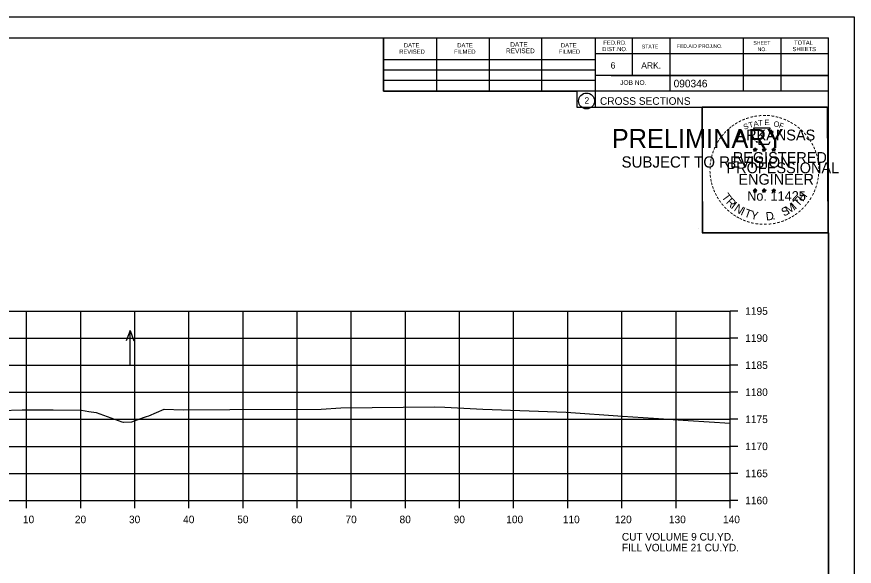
# Model space of a CAD drawing. Extents: x 1368971 to 1374497, y 378717 to 381839.
# Drawn here: x 1372417.1 to 1372571.8, y 380801.8 to 380903.3 of the extents above; entities that cross this region are included whole.
import ezdxf

# ---------------------------------------------------------------- set-up
doc = ezdxf.new("R2010")
doc.units = 0
for name, color, linetype in [('R_Axis', 7, 'Continuous'), ('R_Axis Annot', 7, 'Continuous'), ('R_Border', 7, 'Continuous'), ('R_Border PE', 7, 'Continuous'), ('R_Border Prem', 7, 'Continuous'), ('R_Exist Surface', 7, 'Continuous'), ('R_Grid', 7, 'Continuous'), ('R_No Plot', 7, 'Continuous'), ('R_Water Annot', 7, 'Continuous')]:
    doc.layers.add(name, color=color, linetype=linetype)

msp = doc.modelspace()

# ---------------------------------------------------------------- linework, layer by layer
at = {"layer": 'R_Axis'}
for p, q in [((1372548.91, 380813.98), (1372548.91, 380848.98)), ((1372550.31, 380848.98), (1372548.91, 380848.98)), ((1372550.31, 380843.98), (1372548.91, 380843.98)), ((1372550.31, 380838.98), (1372548.91, 380838.98)), ((1372550.31, 380833.98), (1372548.91, 380833.98)), ((1372550.31, 380828.98), (1372548.91, 380828.98)), ((1372550.31, 380823.98), (1372548.91, 380823.98)), ((1372550.31, 380818.98), (1372548.91, 380818.98)), ((1372268.91, 380813.98), (1372548.91, 380813.98)), ((1372418.91, 380812.58), (1372418.91, 380813.98)), ((1372428.91, 380812.58), (1372428.91, 380813.98)), ((1372438.91, 380812.58), (1372438.91, 380813.98)), ((1372448.91, 380812.58), (1372448.91, 380813.98)), ((1372458.91, 380812.58), (1372458.91, 380813.98)), ((1372468.91, 380812.58), (1372468.91, 380813.98)), ((1372478.91, 380812.58), (1372478.91, 380813.98)), ((1372488.91, 380812.58), (1372488.91, 380813.98)), ((1372498.91, 380812.58), (1372498.91, 380813.98)), ((1372508.91, 380812.58), (1372508.91, 380813.98)), ((1372518.91, 380812.58), (1372518.91, 380813.98)), ((1372528.91, 380812.58), (1372528.91, 380813.98)), ((1372538.91, 380812.58), (1372538.91, 380813.98)), ((1372548.91, 380812.58), (1372548.91, 380813.98)), ((1372550.31, 380813.98), (1372548.91, 380813.98))]:
    msp.add_line(p, q, dxfattribs=at)
at = {"layer": 'R_Border'}
for p, q in [((1372250.91, 380899.44), (1372567.09, 380899.44)), ((1372484.83, 380889.56), (1372484.83, 380899.44)), ((1372494.69, 380889.56), (1372494.69, 380899.24)), ((1372504.45, 380889.56), (1372504.45, 380899.24)), ((1372514.13, 380889.56), (1372514.13, 380899.24)), ((1372523.99, 380899.44), (1372523.99, 380886.64)), ((1372530.83, 380899.44), (1372530.83, 380892.5)), ((1372537.77, 380899.44), (1372537.77, 380889.56)), ((1372551.35, 380899.44), (1372551.35, 380889.56)), ((1372558.29, 380899.44), (1372558.29, 380889.56)), ((1372567.09, 380693.98), (1372567.09, 380899.44)), ((1372567.09, 380896.5), (1372523.99, 380896.5)), ((1372567.09, 380896.52), (1372567.09, 380896.52)), ((1372484.83, 380895.42), (1372523.99, 380895.42)), ((1372484.83, 380893.56), (1372523.99, 380893.56)), ((1372484.83, 380889.56), (1372484.83, 380891.62)), ((1372484.83, 380891.62), (1372523.99, 380891.62)), ((1372567.09, 380892.5), (1372523.99, 380892.5)), ((1372526.95, 380892.5), (1372567.09, 380892.5)), ((1372567.09, 380889.56), (1372484.83, 380889.56)), ((1372523.99, 380886.64), (1372567.09, 380886.64))]:
    msp.add_line(p, q, dxfattribs=at)
msp.add_circle((1372522.38, 380887.78), 1.47, dxfattribs=at)
at = {"layer": 'R_Border PE'}
for p, q in [((1372553.53, 380879.15), (1372553.49, 380878.9)), ((1372553.53, 380878.78), (1372553.53, 380879.15)), ((1372553.53, 380879.15), (1372553.58, 380878.9)), ((1372555.2, 380879.15), (1372555.16, 380878.9)), ((1372555.2, 380878.78), (1372555.2, 380879.15)), ((1372555.2, 380879.15), (1372555.25, 380878.9)), ((1372556.96, 380879.14), (1372556.92, 380878.89)), ((1372556.96, 380878.77), (1372556.96, 380879.14)), ((1372556.96, 380879.14), (1372557.01, 380878.89)), ((1372553.18, 380878.9), (1372553.53, 380878.78)), ((1372553.18, 380878.9), (1372553.43, 380878.85)), ((1372553.18, 380878.9), (1372553.42, 380878.77)), ((1372553.31, 380878.49), (1372553.53, 380878.78)), ((1372553.31, 380878.49), (1372553.44, 380878.73)), ((1372553.31, 380878.49), (1372553.53, 380878.7)), ((1372553.88, 380878.9), (1372553.53, 380878.78)), ((1372553.74, 380878.49), (1372553.53, 380878.78)), ((1372553.74, 380878.49), (1372553.53, 380878.7)), ((1372553.88, 380878.9), (1372553.59, 380878.85)), ((1372553.74, 380878.49), (1372553.6, 380878.78)), ((1372553.88, 380878.9), (1372553.67, 380878.79)), ((1372554.85, 380878.9), (1372555.2, 380878.78)), ((1372554.85, 380878.9), (1372555.1, 380878.85)), ((1372554.85, 380878.9), (1372555.09, 380878.77)), ((1372554.98, 380878.49), (1372555.2, 380878.78)), ((1372554.98, 380878.49), (1372555.11, 380878.73)), ((1372554.98, 380878.49), (1372555.2, 380878.7)), ((1372555.55, 380878.9), (1372555.2, 380878.78)), ((1372555.41, 380878.49), (1372555.2, 380878.78)), ((1372555.41, 380878.49), (1372555.2, 380878.7)), ((1372555.55, 380878.9), (1372555.26, 380878.85)), ((1372555.41, 380878.49), (1372555.27, 380878.78)), ((1372555.55, 380878.9), (1372555.34, 380878.79)), ((1372556.61, 380878.88), (1372556.96, 380878.77)), ((1372556.61, 380878.88), (1372556.87, 380878.84)), ((1372556.61, 380878.88), (1372556.85, 380878.76)), ((1372556.75, 380878.48), (1372556.96, 380878.77)), ((1372556.75, 380878.48), (1372556.87, 380878.72)), ((1372556.75, 380878.48), (1372556.96, 380878.69)), ((1372557.31, 380878.88), (1372556.96, 380878.77)), ((1372557.18, 380878.48), (1372556.96, 380878.77)), ((1372557.18, 380878.48), (1372556.96, 380878.69)), ((1372557.31, 380878.88), (1372557.02, 380878.83)), ((1372557.18, 380878.48), (1372557.04, 380878.77)), ((1372557.31, 380878.88), (1372557.11, 380878.78)), ((1372553.18, 380871.32), (1372553.52, 380871.21)), ((1372553.18, 380871.32), (1372553.43, 380871.28)), ((1372553.18, 380871.32), (1372553.41, 380871.2)), ((1372553.52, 380871.58), (1372553.48, 380871.32)), ((1372553.52, 380871.21), (1372553.52, 380871.58)), ((1372553.52, 380871.58), (1372553.57, 380871.33)), ((1372553.87, 380871.32), (1372553.52, 380871.21)), ((1372553.87, 380871.32), (1372553.59, 380871.27)), ((1372553.87, 380871.32), (1372553.67, 380871.22)), ((1372554.84, 380871.32), (1372555.19, 380871.21)), ((1372554.84, 380871.32), (1372555.1, 380871.28)), ((1372554.84, 380871.32), (1372555.08, 380871.2)), ((1372555.19, 380871.58), (1372555.15, 380871.32)), ((1372555.19, 380871.21), (1372555.19, 380871.58)), ((1372555.19, 380871.58), (1372555.24, 380871.33)), ((1372555.54, 380871.32), (1372555.19, 380871.21)), ((1372555.54, 380871.32), (1372555.25, 380871.27)), ((1372555.54, 380871.32), (1372555.34, 380871.22)), ((1372556.61, 380871.31), (1372556.96, 380871.2)), ((1372556.61, 380871.31), (1372556.86, 380871.27)), ((1372556.61, 380871.31), (1372556.85, 380871.19)), ((1372556.96, 380871.57), (1372556.92, 380871.31)), ((1372556.96, 380871.2), (1372556.96, 380871.57)), ((1372556.96, 380871.57), (1372557.01, 380871.32)), ((1372557.31, 380871.31), (1372556.96, 380871.2)), ((1372557.31, 380871.31), (1372557.02, 380871.26)), ((1372557.31, 380871.31), (1372557.1, 380871.21)), ((1372553.31, 380870.91), (1372553.52, 380871.21)), ((1372553.31, 380870.91), (1372553.43, 380871.16)), ((1372553.31, 380870.91), (1372553.52, 380871.13)), ((1372553.74, 380870.91), (1372553.52, 380871.21)), ((1372553.74, 380870.91), (1372553.52, 380871.13)), ((1372553.74, 380870.91), (1372553.6, 380871.21)), ((1372554.98, 380870.91), (1372555.19, 380871.21)), ((1372554.98, 380870.91), (1372555.1, 380871.16)), ((1372554.98, 380870.91), (1372555.19, 380871.13)), ((1372555.41, 380870.91), (1372555.19, 380871.21)), ((1372555.41, 380870.91), (1372555.19, 380871.13)), ((1372555.41, 380870.91), (1372555.27, 380871.21)), ((1372556.74, 380870.9), (1372556.96, 380871.2)), ((1372556.74, 380870.9), (1372556.87, 380871.15)), ((1372556.74, 380870.9), (1372556.96, 380871.12)), ((1372557.17, 380870.9), (1372556.96, 380871.2)), ((1372557.17, 380870.9), (1372556.96, 380871.12)), ((1372557.17, 380870.9), (1372557.04, 380871.2))]:
    msp.add_line(p, q, dxfattribs=at)
for points in [[(1372553.22, 380882.77), (1372553.49, 380881.95)], [(1372556.73, 380881.85), (1372556.87, 380882.14), (1372556.19, 380882.11), (1372556.34, 380882.77), (1372553.22, 380882.77)], [(1372553.53, 380879.15), (1372553.74, 380878.49), (1372553.18, 380878.9), (1372553.88, 380878.9), (1372553.31, 380878.49), (1372553.53, 380879.15)], [(1372553.71, 380880.35), (1372553.71, 380880.26), (1372554.28, 380880.24), (1372554.22, 380879.77), (1372556.09, 380879.77), (1372556.29, 380880.31)], [(1372555.2, 380879.15), (1372555.41, 380878.49), (1372554.85, 380878.9), (1372555.55, 380878.9), (1372554.98, 380878.49), (1372555.2, 380879.15)], [(1372556.96, 380879.14), (1372557.18, 380878.48), (1372556.61, 380878.88), (1372557.31, 380878.88), (1372556.75, 380878.48), (1372556.96, 380879.14)], [(1372553.52, 380871.58), (1372553.74, 380870.91), (1372553.18, 380871.32), (1372553.87, 380871.32), (1372553.31, 380870.91), (1372553.52, 380871.58)], [(1372555.19, 380871.58), (1372555.41, 380870.91), (1372554.84, 380871.32), (1372555.54, 380871.32), (1372554.98, 380870.91), (1372555.19, 380871.58)], [(1372556.96, 380871.57), (1372557.17, 380870.9), (1372556.61, 380871.31), (1372557.31, 380871.31), (1372556.74, 380870.9), (1372556.96, 380871.57)]]:
    msp.add_lwpolyline(points, dxfattribs=at)
for centre, radius in [((1372553.53, 380878.78), 0.172), ((1372553.53, 380878.78), 0.145), ((1372553.53, 380878.78), 0.116), ((1372553.53, 380878.78), 0.0991), ((1372553.53, 380878.78), 0.0747), ((1372553.53, 380878.78), 0.0495), ((1372553.53, 380878.78), 0.0296), ((1372555.2, 380878.78), 0.172), ((1372555.2, 380878.78), 0.145), ((1372555.2, 380878.78), 0.116), ((1372555.2, 380878.78), 0.0991), ((1372555.2, 380878.78), 0.0747), ((1372555.2, 380878.78), 0.0495), ((1372555.2, 380878.78), 0.0296), ((1372556.96, 380878.77), 0.172), ((1372556.96, 380878.77), 0.145), ((1372556.96, 380878.77), 0.116), ((1372556.96, 380878.77), 0.0991), ((1372556.96, 380878.77), 0.0747), ((1372556.96, 380878.77), 0.0495), ((1372556.96, 380878.77), 0.0296), ((1372553.52, 380871.21), 0.172), ((1372553.52, 380871.21), 0.145), ((1372553.52, 380871.21), 0.116), ((1372553.52, 380871.21), 0.0991), ((1372553.52, 380871.21), 0.0747), ((1372553.52, 380871.21), 0.0495), ((1372555.19, 380871.21), 0.172), ((1372555.19, 380871.21), 0.145), ((1372555.19, 380871.21), 0.116), ((1372555.19, 380871.21), 0.0991), ((1372555.19, 380871.21), 0.0747), ((1372555.19, 380871.21), 0.0495), ((1372556.96, 380871.2), 0.172), ((1372556.96, 380871.2), 0.145), ((1372556.96, 380871.2), 0.116), ((1372556.96, 380871.2), 0.0991), ((1372556.96, 380871.2), 0.0747), ((1372556.96, 380871.2), 0.0495), ((1372553.52, 380871.21), 0.0296), ((1372555.19, 380871.21), 0.0296), ((1372556.96, 380871.2), 0.0296)]:
    msp.add_circle(centre, radius, dxfattribs=at)
at = {"layer": 'R_Exist Surface'}
msp.add_lwpolyline([(1372414.1, 380830.59), (1372418.1, 380830.72), (1372423.8, 380830.71), (1372429.06, 380830.67), (1372430.42, 380830.43), (1372431.79, 380830.22), (1372436.51, 380828.54), (1372436.74, 380828.46), (1372436.8, 380828.46), (1372438.38, 380828.49), (1372440.54, 380829.33), (1372441.05, 380829.51), (1372441.52, 380829.62), (1372444.3, 380830.84), (1372447.86, 380830.73), (1372456.46, 380830.81), (1372473.35, 380830.83), (1372476.99, 380831.08), (1372494.26, 380831.3), (1372496.21, 380831.22), (1372503.23, 380830.86), (1372518.61, 380830.29), (1372529, 380829.58), (1372534.74, 380829.21), (1372541.14, 380828.78), (1372548.91, 380828.29)], dxfattribs=at)
at = {"layer": 'R_Grid'}
for p, q in [((1372268.91, 380848.98), (1372548.91, 380848.98)), ((1372418.91, 380813.98), (1372418.91, 380848.98)), ((1372428.91, 380813.98), (1372428.91, 380848.98)), ((1372438.91, 380813.98), (1372438.91, 380848.98)), ((1372448.91, 380813.98), (1372448.91, 380848.98)), ((1372458.91, 380813.98), (1372458.91, 380848.98)), ((1372468.91, 380813.98), (1372468.91, 380848.98)), ((1372478.91, 380813.98), (1372478.91, 380848.98)), ((1372488.91, 380813.98), (1372488.91, 380848.98)), ((1372498.91, 380813.98), (1372498.91, 380848.98)), ((1372508.91, 380813.98), (1372508.91, 380848.98)), ((1372518.91, 380813.98), (1372518.91, 380848.98)), ((1372528.91, 380813.98), (1372528.91, 380848.98)), ((1372538.91, 380813.98), (1372538.91, 380848.98)), ((1372548.91, 380813.98), (1372548.91, 380848.98)), ((1372268.91, 380843.98), (1372548.91, 380843.98)), ((1372268.91, 380838.98), (1372548.91, 380838.98)), ((1372268.91, 380833.98), (1372548.91, 380833.98)), ((1372268.91, 380828.98), (1372548.91, 380828.98)), ((1372268.91, 380823.98), (1372548.91, 380823.98)), ((1372268.91, 380818.98), (1372548.91, 380818.98)), ((1372268.91, 380813.98), (1372548.91, 380813.98))]:
    msp.add_line(p, q, dxfattribs=at)
at = {"layer": 'R_No Plot'}
for p, q in [((1372238.51, 380903.33), (1372571.85, 380903.33)), ((1372543.13, 380864.18), (1372543.13, 380864.18))]:
    msp.add_line(p, q, dxfattribs=at)
for points in [[(1372238.51, 380903.33), (1372571.85, 380903.33), (1372571.85, 380690), (1372238.51, 380690)], [(1372484.83, 380899.44), (1372484.83, 380889.56), (1372520.57, 380889.56), (1372520.57, 380886.64), (1372543.77, 380886.64), (1372543.77, 380863.43), (1372567.09, 380863.43), (1372567.09, 380693.98), (1372250.91, 380693.98), (1372250.91, 380899.44)], [(1372543.77, 380886.67), (1372566.86, 380886.67), (1372566.98, 380863.43), (1372543.88, 380863.43)]]:
    msp.add_lwpolyline(points, close=True, dxfattribs=at)
at = {"layer": 'R_Water Annot'}
for p, q in [((1372438.02, 380845.41), (1372437.32, 380843.48)), ((1372438.02, 380839.12), (1372438.02, 380845.41)), ((1372438.02, 380845.41), (1372438.72, 380843.48))]:
    msp.add_line(p, q, dxfattribs=at)

# ---------------------------------------------------------------- texts
at = {"layer": 'R_Axis Annot'}
for s, p in [('1195', (1372551.71, 380848.28)), ('1190', (1372551.71, 380843.28)), ('1185', (1372551.71, 380838.28)), ('1180', (1372551.71, 380833.28)), ('1175', (1372551.71, 380828.28)), ('1170', (1372551.71, 380823.28)), ('1165', (1372551.71, 380818.28)), ('1160', (1372551.71, 380813.28)), ('10', (1372418.23, 380809.78)), ('20', (1372427.83, 380809.78)), ('30', (1372437.83, 380809.78)), ('40', (1372447.83, 380809.78)), ('50', (1372457.83, 380809.78)), ('60', (1372467.8, 380809.78)), ('70', (1372477.83, 380809.78)), ('80', (1372487.83, 380809.78)), ('90', (1372497.83, 380809.78)), ('100', (1372507.54, 380809.78)), ('110', (1372517.99, 380809.78)), ('120', (1372527.6, 380809.78)), ('130', (1372537.6, 380809.78)), ('140', (1372547.6, 380809.78)), ('CUT VOLUME 9 CU.YD.', (1372528.91, 380806.58)), ('FILL VOLUME 21 CU.YD.', (1372528.91, 380804.58))]:
    msp.add_text(s, height=1.4, dxfattribs=at).set_placement(p)
at = {"layer": 'R_Border'}
for s, height, p in [('DATE', 0.782, (1372488.63, 380897.68)), ('DATE', 0.782, (1372498.49, 380897.68)), ('DATE', 0.879, (1372508.27, 380897.78)), ('DATE', 0.782, (1372517.65, 380897.68)), ('DIST.NO.', 0.782, (1372525.27, 380896.98)), ('FED.RD.', 0.782, (1372525.47, 380898.16)), ('STATE', 0.684, (1372532.59, 380897.48)), ('FED.AID PROJ.NO.', 0.684, (1372539.05, 380897.58)), ('SHEET', 0.684, (1372553.21, 380898.16)), ('NO.', 0.684, (1372553.99, 380896.98)), ('SHEETS', 0.782, (1372560.45, 380896.98)), ('TOTAL', 0.782, (1372560.73, 380898.16)), ('REVISED', 0.782, (1372487.75, 380896.5)), ('FILMED', 0.782, (1372497.91, 380896.5)), ('REVISED', 0.879, (1372507.49, 380896.6)), ('FILMED', 0.782, (1372517.25, 380896.5)), ('6', 1.17, (1372526.83, 380893.76)), ('ARK.', 1.172, (1372532.49, 380893.76)), ('JOB NO.', 0.879, (1372528.59, 380890.74)), ('2', 1.17, (1372522, 380887.29)), ('CROSS SECTIONS', 1.4, (1372524.86, 380887.07))]:
    msp.add_text(s, height=height, dxfattribs=at).set_placement(p)
msp.add_text('090346', height=1.4, rotation=360, dxfattribs=at).set_placement((1372538.47, 380890.3))
at = {"layer": 'R_Border PE'}
for s, height, rotation, p in [('-', 1.6, 5.8968, (1372554.13, 380884.41)), ('-', 1.6, 0.1862, (1372554.9, 380884.49)), ('-', 1.6, 357.743, (1372555.62, 380884.47)), ('-', 1.6, 34.0636, (1372550.1, 380882.94)), ('-', 1.6, 28.7918, (1372550.7, 380883.31)), ('-', 1.6, 24.3072, (1372551.33, 380883.63)), ('-', 1.6, 19.1761, (1372551.97, 380883.9)), ('T', 1, 16.4036, (1372552.49, 380882.78)), ('-', 1.6, 13.6301, (1372552.72, 380884.14)), ('A', 1, 11.2132, (1372553.32, 380883.03)), ('-', 1.6, 10.2193, (1372553.4, 380884.3)), ('T', 1, 6.0228, (1372554.16, 380883.2)), ('E', 1, 0.8323, (1372555.27, 380883.31)), ('-', 1.6, 352.1617, (1372556.36, 380884.42)), ('O', 1, 350.4515, (1372556.87, 380883.1)), ('-', 1.6, 347.2049, (1372557.08, 380884.3)), ('F', 1, 340.0707, (1372557.83, 380882.87)), ('-', 1.6, 342.3362, (1372557.72, 380884.15)), ('-', 1.6, 337.8551, (1372558.45, 380883.92)), ('-', 1.6, 334.1211, (1372559.08, 380883.65)), ('-', 1.6, 329.6409, (1372559.66, 380883.37)), ('-', 1.6, 48.423, (1372548.17, 380881.28)), ('-', 1.6, 42.9622, (1372548.62, 380881.75)), ('-', 1.6, 38.9507, (1372549.05, 380882.17)), ('-', 1.6, 36.2317, (1372549.53, 380882.55)), ('S', 1, 21.594, (1372551.58, 380882.45)), ('-', 1.6, 325.8627, (1372560.31, 380883.01)), ('-', 1.6, 320.5297, (1372560.92, 380882.58)), ('-', 1.6, 315.5786, (1372561.52, 380882.1)), ('-', 1.6, 58.0706, (1372547.03, 380879.7)), ('-', 1.6, 54.2325, (1372547.35, 380880.22)), ('-', 1.6, 50.6142, (1372547.77, 380880.79)), ('-', 1.6, 309.8797, (1372562.08, 380881.55)), ('-', 1.6, 306.6522, (1372562.61, 380880.94)), ('-', 1.4, 303.6753, (1372563.1, 380880.38)), ('-', 1.6, 67.7743, (1372546.46, 380878.47)), ('-', 1.6, 62.8713, (1372546.72, 380879.08)), ('-', 1.6, 299.6684, (1372563.41, 380879.77)), ('-', 1.6, 294.6628, (1372563.74, 380879.16)), ('-', 1.6, 75.461, (1372546.04, 380877.13)), ('-', 1.6, 72.3945, (1372546.24, 380877.84)), ('-', 1.6, 290.5728, (1372564, 380878.58)), ('-', 1.6, 285.1233, (1372564.23, 380878)), ('-', 1.6, 85.1863, (1372545.83, 380875.72)), ('-', 1.6, 81.2013, (1372545.91, 380876.41)), ('-', 1.6, 280.5493, (1372564.43, 380877.26)), ('-', 1.6, 276.5962, (1372564.59, 380876.49)), ('-', 1.6, 94.1959, (1372545.84, 380874.3)), ('-', 1.6, 89.0622, (1372545.81, 380875.02)), ('-', 1.6, 274.3301, (1372564.65, 380875.77)), ('-', 1.6, 269.9407, (1372564.69, 380875.14)), ('-', 1.6, 98.9479, (1372545.91, 380873.63)), ('-', 1.6, 101.7149, (1372546.05, 380872.9)), ('-', 1.6, 255.7626, (1372564.49, 380873.14)), ('-', 1.6, 260.9953, (1372564.6, 380873.82)), ('-', 1.6, 263.5172, (1372564.67, 380874.47)), ('-', 1.6, 105.4578, (1372546.21, 380872.3)), ('-', 1.6, 109.0874, (1372546.43, 380871.67)), ('-', 1.6, 114.0643, (1372546.68, 380871.08)), ('-', 1.6, 247.8887, (1372564.08, 380871.74)), ('-', 1.6, 252.8681, (1372564.3, 380872.42)), ('-', 1.6, 115.7288, (1372546.99, 380870.46)), ('-', 1.6, 120.4471, (1372547.34, 380869.87)), ('T', 1.54, 306.0406, (1372547.28, 380870.05)), ('R', 1.54, 314.005, (1372548.05, 380869)), ('T', 1.54, 46.6444, (1372561.51, 380868.14)), ('H', 1.54, 54.6088, (1372562.4, 380869.08)), ('-', 1.6, 239.0712, (1372563.43, 380870.36)), ('-', 1.6, 244.6197, (1372563.82, 380871.12)), ('-', 1.6, 125.8934, (1372547.75, 380869.31)), ('-', 1.6, 130.7181, (1372548.21, 380868.76)), ('-', 1.6, 134.2238, (1372548.72, 380868.21)), ('I', 1.54, 321.9694, (1372548.95, 380868.07)), ('N', 1.54, 326.5002, (1372549.51, 380867.6)), ('S', 1.54, 26.9312, (1372558.83, 380866.41)), ('M', 1.54, 32.6563, (1372559.67, 380866.82)), ('I', 1.54, 42.1136, (1372560.95, 380867.66)), ('-', 1.6, 231.2538, (1372562.59, 380869.14)), ('-', 1.6, 233.8452, (1372563.02, 380869.71)), ('-', 1.6, 138.9338, (1372549.25, 380867.75)), ('-', 1.6, 144.6463, (1372549.81, 380867.34)), ('-', 1.6, 148.0898, (1372550.37, 380866.97)), ('I', 1.54, 335.3603, (1372550.72, 380866.81)), ('T', 1.54, 339.8912, (1372551.38, 380866.48)), ('Y', 1.54, 347.8556, (1372552.6, 380866.04)), ('D', 1.54, 6.3969, (1372555.59, 380865.68)), ('-', 1.6, 212.2491, (1372560.51, 380867.21)), ('-', 1.6, 215.7363, (1372561.04, 380867.6)), ('-', 1.6, 221.0851, (1372561.59, 380868.07)), ('-', 1.6, 225.7653, (1372562.11, 380868.58)), ('-', 1.6, 151.5704, (1372550.95, 380866.65)), ('-', 1.6, 154.6002, (1372551.47, 380866.4)), ('-', 1.6, 158.5612, (1372552.09, 380866.15)), ('-', 1.6, 162.7983, (1372552.78, 380865.93)), ('-', 1.6, 167.5555, (1372553.49, 380865.77)), ('-', 1.6, 173.1155, (1372554.27, 380865.66)), ('-', 1.6, 176.5183, (1372555.01, 380865.61)), ('-', 1.6, 181.5918, (1372555.76, 380865.63)), ('-', 1.6, 185.8167, (1372556.57, 380865.7)), ('-', 1.6, 191.2858, (1372557.3, 380865.83)), ('.', 1.54, 13.7642, (1372556.78, 380865.81)), ('-', 1.6, 195.4743, (1372558.03, 380866.03)), ('-', 1.6, 200.7184, (1372558.71, 380866.27)), ('-', 1.6, 204.2516, (1372559.33, 380866.55)), ('-', 1.6, 207.3568, (1372559.95, 380866.87))]:
    msp.add_text(s, height=height, rotation=rotation, dxfattribs=at).set_placement(p)
for s, height, p in [('ARKANSAS', 2, (1372550.07, 380880.49)), ('REGISTERED', 2, (1372549.4, 380876.34)), ('DWB', 0.01, (1372553.52, 380878.78)), ('DWB', 0.01, (1372555.19, 380878.78)), ('DWB', 0.01, (1372556.95, 380878.77)), ('PROFESSIONAL', 2, (1372548.25, 380874.43)), ('ENGINEER', 2, (1372550.43, 380872.31)), ('No. 11425', 1.757, (1372552.06, 380869.36)), ('DWB', 0.01, (1372553.51, 380871.21)), ('DWB', 0.01, (1372555.18, 380871.21)), ('DWB', 0.01, (1372556.95, 380871.2))]:
    msp.add_text(s, height=height, dxfattribs=at).set_placement(p)
at = {"layer": 'R_Border Prem'}
for s, height, p in [('PRELIMINARY', 3.5, (1372527.05, 380879.1)), ('DWB', 0.01, (1372527.79, 380880.95)), ('SUBJECT TO REVISION', 2.0751, (1372528.85, 380875.47))]:
    msp.add_text(s, height=height, dxfattribs=at).set_placement(p)

doc.saveas('drawing.dxf')
